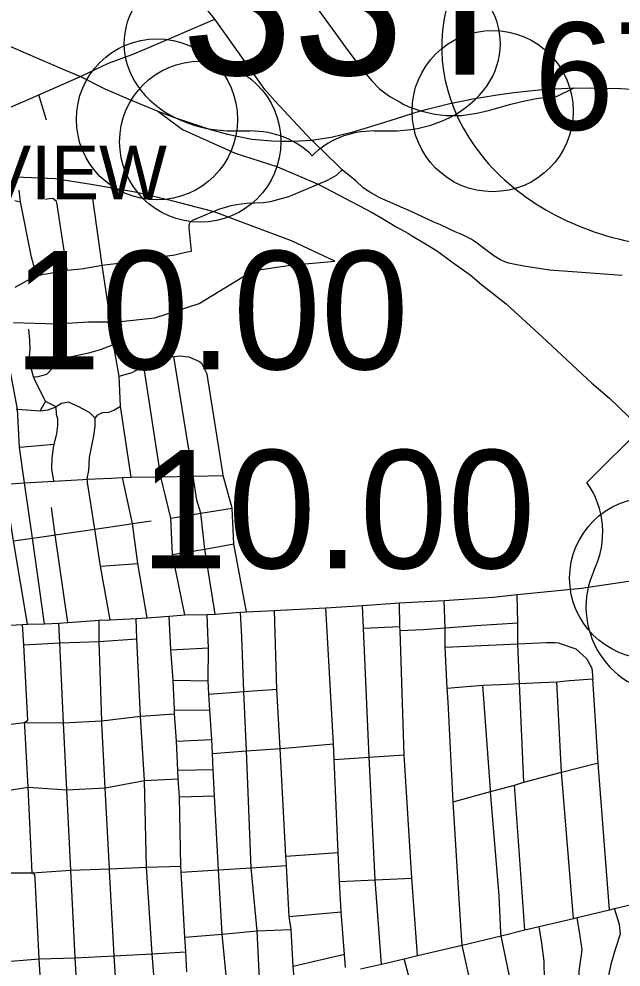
# Model space of a CAD drawing. Extents: x 1729596 to 1934326, y 644115 to 911751.
# Drawn here: x 1808880 to 1814482, y 709438 to 718262 of the extents above; entities that cross this region are included whole.
import ezdxf

# ---------------------------------------------------------------- set-up
doc = ezdxf.new("R2010")
doc.units = 0
for name, color, linetype in [('Default', 7, 'Continuous'), ('GM_X_City_Street', 7, 'Continuous'), ('GM_X_Corporation', 7, 'Continuous'), ('GM_X_Corporation_Text', 7, 'Continuous'), ('GM_X_County_Road', 7, 'Continuous'), ('GM_X_Interstate_Route', 7, 'Continuous'), ('GM_X_Interstate_Shield', 7, 'Continuous'), ('GM_X_Township_Road', 7, 'Continuous'), ('GM_X_US_Route', 7, 'Continuous'), ('GM_X_US_Shield', 7, 'Continuous')]:
    doc.layers.add(name, color=color, linetype=linetype)

msp = doc.modelspace()

# ---------------------------------------------------------------- linework, layer by layer
at = {"layer": 'Default'}
for centre in [(1813287, 717403.8), (1810163.8, 717327.4), (1810566.5, 717119.5), (1814753.5, 713057.7)]:
    msp.add_circle(centre, 750, dxfattribs=at)
at = {"layer": 'GM_X_City_Street'}
for points in [[(1810702.8, 718259.6), (1810702.8, 718259.6), (1810571.7, 718422.2)], [(1806604.7, 716759), (1807191.7, 716800.8), (1807332, 716813.1), (1807405.8, 716832.8), (1807661.8, 716943.6), (1808163, 717165.5), (1809058.9, 717553.8), (1809063.8, 717556), (1809452.6, 717725.5), (1809714, 717849.5), (1809932.6, 717932.3), (1810065.1, 717987.2), (1810702.8, 718259.6)], [(1811622.5, 717113.6), (1811601.2, 717134.3), (1811261.9, 717498.6), (1811168.6, 717603.7), (1810702.8, 718259.6)], [(1809135.1, 717319.9), (1809063.8, 717556)], [(1811849.1, 716894), (1811622.5, 717113.6)], [(1810674.5, 716463.2), (1810690, 716469.7), (1810739.4, 716490.2), (1810854.3, 716524.4), (1810905.3, 716534.7), (1810996.4, 716545.9), (1811152.7, 716553.4), (1811221.3, 716563.1), (1811287.1, 716580.9), (1811392, 716610.6), (1811662.7, 716725.6), (1811745.6, 716759.4), (1811791.8, 716781.6), (1811832.8, 716807.4), (1811887.9, 716856.4)], [(1814492.4, 715872.7), (1814072.6, 715906.3), (1813815.7, 715923.1), (1813577.3, 715960.1), (1813497.1, 715977.7), (1813439.2, 715990.3), (1813399.7, 716002.9), (1813360.2, 716019.3), (1813299.7, 716057.2), (1813270.3, 716078), (1813236, 716103.8), (1813187.6, 716139.9), (1813144.8, 716170.5), (1813115.4, 716192.5), (1813086, 716210.9), (1813050.5, 716230.5), (1813018.7, 716245.2), (1812984.9, 716262.3), (1812939.8, 716281), (1812801.5, 716344.3), (1812734.5, 716374.9), (1812530.5, 716471.1), (1812237.4, 716596.2), (1812144.4, 716648.6), (1812082.5, 716691.5), (1812012.6, 716754.9), (1811887.9, 716856.4), (1811849.1, 716894)], [(1809042.6, 715867.7), (1809011, 715988.3), (1808995.4, 716045.5), (1808894.8, 716560.7), (1808880.9, 716668.2)], [(1808841, 716571.1), (1808894.8, 716560.7)], [(1809239, 716514), (1809238.2, 716519), (1809227.8, 716562.4), (1809194.9, 716590.2), (1809161.9, 716588.4), (1809125.5, 716581.5)], [(1809327.4, 715923.3), (1809239, 716514)], [(1808843.8, 715764.4), (1808982.7, 715841.6), (1809042.6, 715867.7), (1809091.2, 715882.5), (1809151.1, 715893.7), (1809327.4, 715923.3), (1809485.4, 715940.6), (1809494.9, 715942.3)], [(1810072.7, 712688.9), (1809986.1, 713192.8), (1809934.7, 713565.2), (1809842.9, 713992.7), (1809923, 713995.8), (1809825.3, 714657.5), (1809810.9, 714937.3), (1809758.7, 715231.1), (1809725.8, 715489.1), (1809725.1, 715494.3)], [(1809118.6, 712631.3), (1809004.2, 713430), (1808930.5, 713943.9), (1808883.2, 714274.4), (1808866.7, 714631.4), (1808725.8, 715372.8)], [(1809024.7, 714909.8), (1809014.7, 714930.2), (1808973.8, 715082.6), (1808982.9, 715188.7), (1808979.4, 715273.1), (1808970.3, 715373.7)], [(1809301.8, 715100.3), (1809315.6, 715106.7), (1809355.6, 715118.2), (1809395.6, 715126.7), (1809528.6, 715155.3), (1809638.6, 715185.3), (1809758.7, 715231.1)], [(1809014.7, 714930.2), (1809056.8, 714935.2), (1809106.2, 714945.9), (1809140.5, 714956.6), (1809198.4, 715016.6), (1809241.3, 715058.8), (1809278.4, 715089.5), (1809301.8, 715100.3)], [(1809810.9, 714937.3), (1809934.4, 714972), (1810034.3, 715027.2), (1810041.6, 715030.6), (1810152, 715080), (1810269.3, 715116.6), (1810320, 715121.8), (1810375.9, 715127.5), (1810461.7, 715117), (1810558.6, 715074), (1810582.1, 715055.2)], [(1810496.2, 714025.2), (1810320, 715121.8)], [(1810776.2, 714030.1), (1810775.2, 714036.4), (1810629.3, 714955.5), (1810582.1, 715055.2)], [(1810424, 712716.3), (1810309.6, 713276.6), (1810291.7, 713616.8), (1810199.6, 714001.3), (1810041.6, 715030.6)], [(1809518.5, 713947.4), (1809516.7, 713959.2), (1809513.8, 713978.1), (1809512.8, 713985.1), (1809528.6, 714058.2), (1809537.2, 714181.2), (1809577.2, 714382.7), (1809587.2, 714472.8), (1809587.2, 714545.7), (1809540, 714597.1), (1809442, 714649.4), (1809339.9, 714694.3), (1809275.5, 714682.9), (1809227, 714651.4), (1809126.9, 714701.5), (1809024.7, 714909.8)], [(1809075.5, 714615.7), (1809126.9, 714701.5)], [(1808854.5, 714631.1), (1808866.7, 714631.4), (1809075.5, 714615.7), (1809151.2, 714625), (1809227, 714651.4)], [(1809203.2, 713960.2), (1809184.7, 714075), (1809189.8, 714177.2), (1809205, 714289.2), (1809207.7, 714300.3), (1809232.4, 714402.7), (1809242.6, 714476.7), (1809242.5, 714540.9), (1809235, 714559.2), (1809227.6, 714579.5), (1809227, 714651.4)], [(1809587.2, 714545.7), (1809612.2, 714576.2), (1809657, 714598.9), (1809715.1, 714601.2), (1809761.9, 714621.9), (1809825.3, 714657.5)], [(1809207.7, 714300.3), (1808883.2, 714274.4)], [(1809923, 713995.8), (1810199.6, 714001.3), (1810499.1, 714007.1), (1810778.9, 714012.6)], [(1810706.2, 712721.4), (1810608.4, 713328.3), (1810572, 713660.9), (1810534.9, 713784.4), (1810499.1, 714007.1), (1810496.3, 714024.7), (1810496.2, 714025.2)], [(1810996.7, 712743.7), (1810880.1, 713375.4), (1810863.4, 713707.4), (1810778.9, 714012.6), (1810776.2, 714030.1)], [(1807210.4, 713826.1), (1807261.4, 713835.1), (1807290.3, 713840.2), (1807298.2, 713841.6), (1807469, 713856.7), (1807746.4, 713873.2), (1808063.4, 713892.2), (1808390.6, 713911.7), (1808746.8, 713933), (1808930.5, 713943.9), (1809203.2, 713960.2), (1809472.4, 713976.3), (1809513.8, 713978.1), (1809737.5, 713988)], [(1808960.2, 712628.7), (1808829.7, 713404.7), (1808748.5, 713922.1), (1808748, 713925.4)], [(1809727.8, 712669.9), (1809637.2, 713169.1), (1809584.6, 713514), (1809518.5, 713947.4)], [(1809737.5, 713988), (1809842.9, 713992.7)], [(1809333.3, 712643.8), (1809217.9, 713461), (1809182.2, 713713.9)], [(1810291.7, 713616.8), (1810572, 713660.9), (1810863.4, 713707.4)], [(1808829.7, 713404.7), (1809004.2, 713430), (1809200.7, 713458.5), (1809217.9, 713461), (1809584.6, 713514), (1809880.9, 713556.8), (1809934.7, 713565.2), (1810108.4, 713592.3)], [(1810309.6, 713276.6), (1810608.4, 713328.3), (1810880.1, 713375.4)], [(1809637.2, 713169.1), (1809986.1, 713192.8)], [(1813001, 709686.3), (1812990.4, 709821), (1812919.2, 710977.1), (1812871.8, 711906.1), (1812865.2, 712034.3), (1812845.8, 712414.2), (1812846.2, 712596.3), (1812835.1, 712849.2)], [(1813577.6, 711158.5), (1813537.8, 712077.1), (1813521.8, 712446.6), (1813522.4, 712642.6), (1813516, 712905.1)], [(1811918, 709434), (1811908, 709554.5), (1811877.9, 709950.6), (1811862.2, 710233.2), (1811850.1, 710504.5), (1811811.8, 711368.7), (1811805.3, 711514.9), (1811735, 712780.6)], [(1812252.6, 709466), (1812195.1, 710249.4), (1812138.8, 711390.5), (1812086.2, 712592.2), (1812075.7, 712802.8)], [(1812589.4, 709545), (1812534.2, 710266), (1812464.8, 711412.3), (1812426.9, 712569.7), (1812425, 712606.5), (1812421.7, 712827)], [(1810250.2, 706050.6), (1810371.9, 706604.5), (1810439.5, 706912.4), (1810468.3, 707047.1), (1810469.8, 707053.9), (1810526, 707312.5), (1810531.5, 707368.8), (1810529, 707430.9), (1810507.9, 707539.1), (1810498.6, 707577), (1810352.9, 708171.1), (1810167.1, 708970.7), (1810118.9, 709562.3), (1810067.6, 710366.2), (1810067.4, 710370.1), (1810046.9, 711172.8), (1810010.5, 711774.3), (1809977.9, 712491.9), (1809970.4, 712682.5)], [(1810443, 709392.4), (1810432.2, 709579.7), (1810424.2, 709717.5), (1810389.4, 710320.7), (1810386.1, 710377.8), (1810372.3, 711021.8), (1810359.7, 711190), (1810356.8, 711271), (1810345.2, 711541.9), (1810327.4, 711796.1), (1810326.9, 711831.5), (1810314.4, 712107.4), (1810294.2, 712391.8), (1810276.3, 712703.6)], [(1810828.6, 709139.1), (1810769.7, 709745.1), (1810769.4, 709748.7), (1810737.1, 710343), (1810699.7, 711031.2), (1810686.3, 711277.5), (1810681.9, 711426.1), (1810673.6, 711556.1), (1810656.1, 711828.6), (1810646.6, 711977.4), (1810638.6, 712101.7), (1810644.2, 712410.4), (1810636.6, 712549.7), (1810630.7, 712720.5)], [(1811123.2, 709266.7), (1811115.9, 709391.7), (1811095.5, 709774.1), (1811038.9, 710362.4), (1810995.4, 711449.1), (1810973.3, 712001.7), (1810953, 712508.9), (1810941.9, 712740.5)], [(1811465.2, 709168.6), (1811457.5, 709211.6), (1811446.2, 709272.4), (1811432.3, 709442.5), (1811413.2, 709787.1), (1811394.5, 709907.5), (1811368.9, 710383.6), (1811368.7, 710388), (1811364.2, 710470.1), (1811309.2, 711472.2), (1811279, 712024.4), (1811256.2, 712755.3)], [(1808933.7, 711683.5), (1808932.1, 711713.9), (1808960.7, 711735.4), (1808924.9, 712436.6), (1808913, 712626)], [(1809469.5, 706130), (1809470.5, 706132.6), (1809476.6, 706148), (1809493.1, 706221), (1809618.1, 706774.9), (1809722.9, 707239), (1809747.3, 707347.2), (1809763.4, 707438), (1809764.4, 707482.2), (1809638.9, 708001.1), (1809446.6, 708801.4), (1809436.2, 708962.9), (1809402, 709522.5), (1809362.2, 710340.5), (1809325.9, 711086.3), (1809295.4, 711711.7), (1809260.4, 712456.7), (1809250.3, 712638.9)], [(1809650.9, 711716.3), (1809650.3, 711728.2), (1809625.3, 712467.1), (1809624.5, 712667.8)], [(1812086.2, 712592.2), (1812425, 712606.5)], [(1812426.9, 712569.7), (1812640.8, 712579.1), (1812846.2, 712596.3)], [(1812846.2, 712596.3), (1813131.5, 712617.9), (1813522.4, 712642.6)], [(1808924.9, 712436.6), (1809260.4, 712456.7)], [(1809260.4, 712456.7), (1809625.3, 712467.1), (1809977.9, 712491.9)], [(1810294.2, 712391.8), (1810644.2, 712410.4)], [(1812845.8, 712414.2), (1813521.8, 712446.6), (1813787.8, 712459.4), (1813867.2, 712457.4)], [(1813867.2, 712457.4), (1813869, 712457.4), (1813896, 712456.7), (1814061.1, 712398.5), (1814161.2, 712309.8), (1814209.2, 712220.4), (1814218.8, 712121.8)], [(1810314.4, 712107.4), (1810638.6, 712101.7)], [(1813086, 712051.8), (1813196.4, 712060.6), (1813353.7, 712068.2), (1813358, 712068.4)], [(1813266.7, 711087.4), (1813196.4, 712060.6)], [(1813358, 712068.4), (1813537.8, 712077.1), (1813733.3, 712086.5), (1813734.9, 712086.6)], [(1813734.9, 712086.6), (1813885.2, 712093.9), (1814003.6, 712103.8), (1814003.9, 712103.8)], [(1814038.2, 709890.4), (1813929.1, 711250.8), (1813885.2, 712093.9)], [(1814003.9, 712103.8), (1814218.8, 712121.8)], [(1814269.7, 711334.6), (1814269.3, 711340.1), (1814218.8, 712121.8)], [(1810646.6, 711977.4), (1810973.3, 712001.7), (1811279, 712024.4)], [(1812865.2, 712034.3), (1813082.4, 712051.6), (1813086, 712051.8)], [(1806455.4, 711534.4), (1806513.2, 711548.6), (1806528.8, 711552.8), (1806624.4, 711578.1), (1806778.7, 711580.2), (1807297.4, 711605.4), (1807649.8, 711622.6), (1807975.6, 711638.4), (1808282.5, 711653.3), (1808286.7, 711653.5), (1808558.4, 711669.2), (1808932.1, 711713.9), (1809284.9, 711711.2), (1809295.4, 711711.7), (1809650.3, 711728.2), (1810010.5, 711774.3), (1810327.4, 711796.1)], [(1810326.9, 711831.5), (1810656.1, 711828.6)], [(1809723.1, 710343.3), (1809722.6, 710353.6), (1809683, 711105.6), (1809651.2, 711709.2), (1809650.9, 711716.3)], [(1809029.8, 710261.7), (1809027.9, 710297.2), (1809002.6, 710313.8), (1808965, 711113.3), (1808933.7, 711683.5)], [(1810345.2, 711541.9), (1810673.6, 711556.1)], [(1810681.9, 711426.1), (1810995.4, 711449.1), (1811309.2, 711472.2), (1811316.8, 711472.8), (1811805.3, 711514.9)], [(1811811.8, 711368.7), (1812138.8, 711390.5), (1812464.8, 711412.3)], [(1810356.8, 711271), (1810686.3, 711277.5)], [(1812919.2, 710977.1), (1813267.8, 711070.7), (1813490.7, 711130.5), (1813577.6, 711158.5), (1813929.1, 711250.8), (1814269.3, 711340.1)], [(1814374.1, 709971.2), (1814269.7, 711334.3), (1814269.7, 711334.6)], [(1807327.3, 710992.7), (1807675, 711009), (1808003.3, 711024.4), (1808316.7, 711039), (1808593.3, 711052), (1808965, 711113.3), (1809325.9, 711086.3), (1809683, 711105.6), (1810046.9, 711172.8), (1810359.7, 711190)], [(1813364.1, 709756), (1813347.2, 710100.5), (1813267.8, 711070.7), (1813267.6, 711073.5), (1813266.9, 711083.8), (1813266.7, 711087.4)], [(1813587.7, 709783.7), (1813490.7, 711130.5)], [(1810372.3, 711021.8), (1810699.7, 711031.2)], [(1811364.2, 710470.1), (1811850.1, 710504.5)], [(1806713.1, 710244), (1806713.3, 710244.1), (1807017.3, 710255.1), (1807362.5, 710267.7), (1807709.8, 710280.3), (1808036.4, 710292.2), (1808357.5, 710303.9), (1808635, 710314), (1809002.6, 710313.8), (1809362.2, 710340.5), (1809722.6, 710353.6), (1810067.6, 710366.2), (1810386.1, 710377.8)], [(1810389.4, 710320.7), (1810737.1, 710343), (1811038.9, 710362.4), (1811368.9, 710383.6)], [(1809885.1, 706132.7), (1810005.7, 706689.6), (1810104.2, 707144.5), (1810142.7, 707322.1), (1810155.4, 707432.2), (1810151.8, 707493.4), (1810151.1, 707504.5), (1810005.5, 708088.4), (1809848.5, 708706.8), (1809807.8, 708886.5), (1809793, 709106.1), (1809765.2, 709542.6), (1809723.4, 710336.8), (1809723.1, 710343.3)], [(1809112.3, 708720.2), (1809109.7, 708742.5), (1809085.6, 709211.2), (1809068.9, 709514.9), (1809029.8, 710261.7)], [(1811862.2, 710233.2), (1812195.1, 710249.4), (1812534.2, 710266)], [(1812058.8, 709420.3), (1812252.6, 709466), (1812465.3, 709515.4), (1812589.4, 709545), (1813004.3, 709643), (1813365.4, 709729.8), (1813587.7, 709783.7), (1813718.7, 709815.8), (1814038.2, 709890.4), (1814073.8, 709898.3), (1814374.1, 709971.2), (1814421.9, 709981.6), (1814778.7, 710065.8)], [(1811394.5, 709907.5), (1811877.9, 709950.6)], [(1814700, 707931.1), (1814695.2, 707945), (1814528.7, 708658.4), (1814414.6, 709147.5), (1814385.9, 709266.8), (1814372.5, 709375.5), (1814393, 709477.3), (1814434.5, 709612.7), (1814475.9, 709748.1), (1814467.9, 709832.6), (1814421.9, 709981.6)], [(1814427.9, 707853.3), (1814244.8, 708591.6), (1814126.3, 709069.6), (1814124.6, 709076.5), (1814088, 709223.9), (1814087.8, 709298.2), (1814092.3, 709398.4), (1814109.5, 709530.4), (1814119.2, 709598.4), (1814110.7, 709662.8), (1814100.2, 709725.2), (1814073.8, 709898.3)], [(1810424.2, 709717.5), (1810769.7, 709745.1), (1811095.5, 709774.1), (1811413.2, 709787.1)], [(1814158.6, 707760.9), (1813964.9, 708525.6), (1813844.2, 709002.4), (1813788.5, 709197.1), (1813769.4, 709318), (1813767.6, 709492.6), (1813743.6, 709659.7), (1813718.7, 709815.8)], [(1813563.1, 707556.5), (1813382.8, 708329.2), (1813260.7, 708852.9), (1813257.9, 708862.8), (1813234.8, 708943.8), (1813196.9, 709033.1), (1813136.9, 709122.8), (1813104.1, 709175.8), (1813085.1, 709271.2), (1813084.4, 709274.6), (1813004.3, 709643), (1813001, 709686.3)], [(1813873.6, 707663.1), (1813671.9, 708456.5), (1813551, 708932.5), (1813444, 709353.3), (1813365.4, 709729.8), (1813364.1, 709756)], [(1806772.9, 709373), (1807052.3, 709389), (1807402.6, 709409.1), (1807746.7, 709428.8), (1808073, 709447.5), (1808404, 709466.5), (1808681.9, 709482.4), (1808688.4, 709482.8), (1809068.9, 709514.9), (1809402, 709522.5), (1809765.2, 709542.6), (1810118.9, 709562.3), (1810432.2, 709579.7)], [(1811908, 709554.5), (1811432.3, 709442.5)], [(1812952.3, 707346.9), (1812903.9, 707572.3), (1812846.5, 707839.1), (1812784.4, 708128.1), (1812717.8, 708438), (1812659.5, 708709.1), (1812657.1, 708719.7), (1812553.9, 709175.1), (1812465.3, 709515.4)]]:
    msp.add_lwpolyline(points, dxfattribs=at)
at = {"layer": 'GM_X_Corporation'}
msp.add_lwpolyline([(1808827.6, 715436.6), (1809226.7, 715423.5), (1809527.7, 715442.1), (1809796.5, 715443), (1810143.8, 715479.1), (1810556.5, 715612.9), (1810978.7, 715870.9), (1811039.3, 715917.1), (1811110.7, 715926.4), (1811405.3, 715969.7), (1811818.4, 716008.9), (1811415.9, 716198.1), (1811034.6, 716338.9), (1810694.4, 716468), (1810301.4, 716567.8), (1809961.2, 716650), (1809550.6, 716720.4), (1809216.3, 716773.3), (1808847, 716789.3)], dxfattribs=at)
at = {"layer": 'GM_X_County_Road'}
for points in [[(1809494.9, 715942.3), (1809655.3, 715970.1), (1809829.6, 715991.8), (1809997.3, 716020.4), (1810169.5, 716045), (1810330.4, 716067.3), (1810415.3, 716087.8), (1810484.2, 716101.2), (1810463.2, 716318.9), (1810462.5, 716342.4), (1810465.7, 716353.1), (1810470.9, 716364.4), (1810484.7, 716381), (1810495.7, 716388.6), (1810520.1, 716398), (1810664.9, 716459.2), (1810674.5, 716463.2)], [(1809725.1, 715494.3), (1809655.3, 715970.1)]]:
    msp.add_lwpolyline(points, dxfattribs=at)
at = {"layer": 'GM_X_Interstate_Route'}
for points in [[(1806654.8, 718910.7), (1806843.8, 718852), (1807027.2, 718783.8), (1807630.2, 718532.2), (1807972.9, 718373), (1808708.8, 718045.2), (1809282.3, 717798.7)], [(1809282.3, 717798.7), (1809452.6, 717725.5), (1809677.9, 717610.6), (1809923.3, 717505.3), (1810172.3, 717403.9)], [(1813075.8, 717513.5), (1813084.5, 717515.4), (1813328.4, 717556.1), (1813484.6, 717578.7), (1813749.4, 717606.5), (1814044.5, 717621.3)], [(1814044.5, 717621.3), (1814476, 717615.2), (1814728.6, 717597.8), (1814975.1, 717566.6), (1815127.9, 717544), (1815288.5, 717518.8), (1815371.3, 717498.6), (1815555.9, 717460.7), (1815647.8, 717438.1), (1815691, 717427.1), (1815889.8, 717365.2)], [(1812193.8, 717273.6), (1812391.9, 717335.4), (1812615.7, 717406.8), (1812887.4, 717473.7), (1813075.8, 717513.5)], [(1810172.3, 717403.9), (1810400.2, 717234.2), (1810892, 717013.4), (1811279.6, 716888.5), (1811283.9, 716886.7)], [(1810172.3, 717403.9), (1810318.2, 717348.2), (1810456.9, 717300.1), (1810662.7, 717231.6), (1810821.1, 717188.3), (1811047.8, 717144.4), (1811231.5, 717129), (1811322.6, 717124.6), (1811419, 717125.5), (1811488.9, 717126.2), (1811601.2, 717134.3), (1811784.9, 717162.8), (1811989.1, 717209.8), (1812193.8, 717273.6)], [(1811283.9, 716886.7), (1811662.7, 716725.6), (1812165.2, 716461.1), (1812261.4, 716403.9)], [(1812261.4, 716403.9), (1812389.2, 716327.8), (1812504, 716264.8), (1812533.3, 716247.4)], [(1812533.3, 716247.4), (1812678.1, 716161.1), (1812775, 716100.3), (1812908.5, 716002.2), (1813077.3, 715879.6), (1813183.5, 715789.7), (1813411.4, 715610.7), (1813749.4, 715303.8), (1814209.4, 714873.3), (1814375.6, 714732.1), (1814645.4, 714471.6), (1814906.2, 714207.2), (1815133.2, 713986.8), (1815482.5, 713571.2), (1815622.7, 713398.7), (1815769.1, 713210.1)]]:
    msp.add_lwpolyline(points, dxfattribs=at)
at = {"layer": 'GM_X_Interstate_Shield'}
msp.add_ellipse((1815156.7, 718004.1), major_axis=(2343.8, 0), ratio=0.8, start_param=2.911027, end_param=4.511031, dxfattribs=at)
at = {"layer": 'GM_X_Township_Road'}
msp.add_lwpolyline([(1809655.3, 715970.1), (1809560.8, 716635.2)], dxfattribs=at)
at = {"layer": 'GM_X_US_Route'}
for points in [[(1811428.8, 718661.7), (1811519.4, 718550.1), (1811792.8, 718170.7), (1811941.2, 717967.6), (1812081.9, 717780.1), (1812162.6, 717686.4), (1812235.5, 717611.7), (1812331, 717541.4), (1812425.6, 717486.7), (1812462.1, 717466.7), (1812501.1, 717448.5), (1812615.7, 717406.8), (1812747.7, 717374.7), (1812855.3, 717362.6), (1812923, 717362.6), (1813000.2, 717364.3), (1813140, 717385.1), (1813247.7, 717408.6), (1813456.9, 717468.5), (1813600.1, 717504.1), (1813712.9, 717524), (1813881.3, 717540.5), (1814044.5, 717621.3)], [(1811311, 712758.2), (1811735, 712780.6), (1812075.7, 712802.8), (1812421.7, 712827), (1812835.1, 712849.2), (1813291.8, 712879.7), (1813516, 712905.1), (1814113.7, 712963.5), (1815280.7, 713137.3)], [(1807602.4, 712554.9), (1807933.8, 712562.4), (1808231.1, 712579.7), (1808265.5, 712581.7), (1808530.2, 712604.4), (1808611.6, 712609.2), (1808913, 712626), (1808960.2, 712628.7), (1809118.6, 712631.3), (1809250.3, 712638.9), (1809333.3, 712643.8), (1809624.5, 712667.8), (1809727.8, 712669.9), (1809970.4, 712682.5), (1810072.7, 712688.9), (1810276.3, 712703.6), (1810424, 712716.3), (1810630.7, 712720.5), (1810706.2, 712721.4), (1810941.9, 712740.5), (1810996.7, 712743.7), (1811256.2, 712755.3), (1811311, 712758.2)]]:
    msp.add_lwpolyline(points, dxfattribs=at)
at = {"layer": 'GM_X_US_Shield'}
for p, q in [((1810883.2, 717219.7), (1811028.2, 717219.7)), ((1812188.4, 717219.7), (1812333.4, 717219.7)), ((1814744.8, 714528.5), (1814164.7, 713948.4))]:
    msp.add_line(p, q, dxfattribs=at)
for centre, start, end in [((1813499.5, 713482.6), 334.54712, 35.00093), ((1814967.8, 712788.2), 154.83192, 270.63826)]:
    msp.add_arc(centre, 812.1, start, end, dxfattribs=at)
for centre, major_axis, start_param, end_param in [((1810871.9, 718031.8), (1015.1, 0), 2.702327, 4.723529), ((1812344.7, 718031.8), (-1015.1, 0), 1.559657, 3.580859), ((1811028.2, 716639.6), (-725.1, 0), 3.785094, 4.712389), ((1812188.4, 716639.6), (-725.1, 0), 4.712389, 5.639684)]:
    msp.add_ellipse(centre, major_axis=major_axis, ratio=0.8, start_param=start_param, end_param=end_param, dxfattribs=at)

# ---------------------------------------------------------------- texts
at = {"layer": 'Default'}
for p in [(1808825.6, 715001.6), (1810004.7, 713149.5)]:
    msp.add_text('10.00', height=1100, dxfattribs=at).set_placement(p)
at = {"layer": 'GM_X_Corporation_Text'}
msp.add_text('VALLEYVIEW', height=500, rotation=0.00001, dxfattribs=at).set_placement((1806020, 716582.6))
at = {"layer": 'GM_X_Interstate_Shield'}
msp.add_text('670', height=1000, dxfattribs=at).set_placement((1813671.6, 717229.5))
at = {"layer": 'GM_X_US_Shield'}
msp.add_text('33T', height=1392.19, dxfattribs=at).set_placement((1810391.4, 717741.8))

doc.saveas('drawing.dxf')
